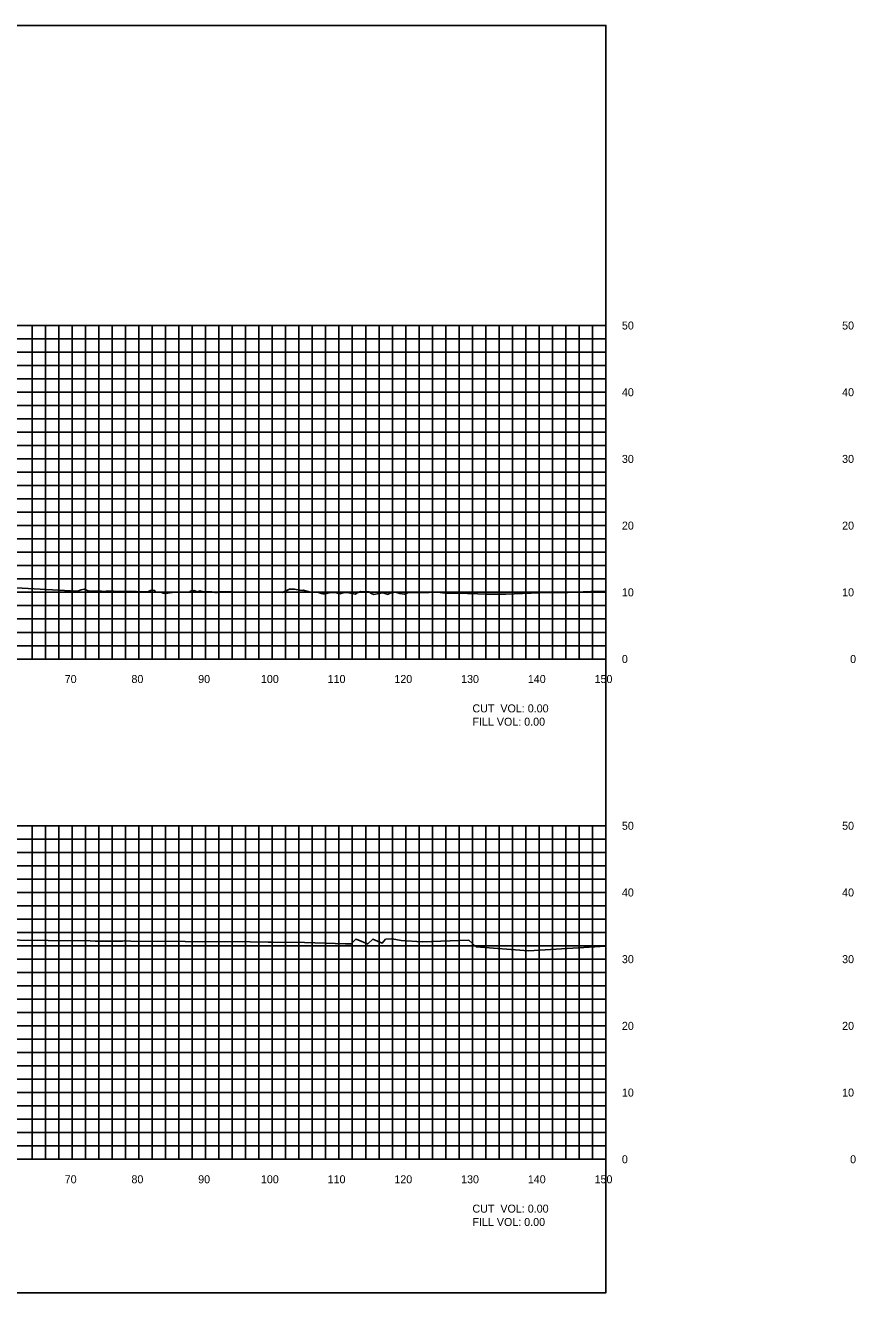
# Model space of a CAD drawing. Extents: x 1800880 to 1818864, y 245271 to 250560.
# Drawn here: x 1809255.8 to 1809380.2, y 250355.3 to 250545.3 of the extents above; entities that cross this region are included whole.
import ezdxf

# ---------------------------------------------------------------- set-up
doc = ezdxf.new("R2010")
doc.units = 0
for name, color, linetype in [('33', 7, 'Continuous'), ('CL-CNST', 7, 'Continuous'), ('DESIGN - DRAINAGE - Bridges', 7, 'Continuous'), ('DRAINAGETXT', 7, 'Continuous'), ('Level 37', 7, 'Continuous'), ('Level 46', 7, 'Continuous')]:
    doc.layers.add(name, color=color, linetype=linetype)

msp = doc.modelspace()

# ---------------------------------------------------------------- linework, layer by layer
at = {"layer": 'CL-CNST'}
for points in [[(1809254.46, 250460.98), (1809263.49, 250460.51), (1809263.57, 250460.51), (1809263.62, 250460.51), (1809264.19, 250460.67), (1809264.65, 250460.79), (1809264.84, 250460.7), (1809265.37, 250460.49), (1809265.44, 250460.47), (1809266.12, 250460.5), (1809267.13, 250460.47), (1809267.21, 250460.49), (1809267.27, 250460.46), (1809267.93, 250460.47), (1809268.91, 250460.47), (1809269.1, 250460.47), (1809269.74, 250460.46), (1809270.7, 250460.45), (1809270.92, 250460.45), (1809271.55, 250460.47), (1809272.48, 250460.44), (1809272.72, 250460.4), (1809273.27, 250460.4), (1809274.15, 250460.39), (1809274.59, 250460.57), (1809275.11, 250460.65), (1809275.34, 250460.37), (1809276.15, 250460.36), (1809276.46, 250460.21), (1809277.16, 250460.18), (1809277.47, 250460.22), (1809278.25, 250460.34), (1809278.49, 250460.33), (1809279.27, 250460.33), (1809280.08, 250460.33), (1809280.47, 250460.39), (1809280.65, 250460.54), (1809281.08, 250460.58), (1809281.61, 250460.4), (1809281.98, 250460.55), (1809282.45, 250460.4), (1809282.84, 250460.39), (1809283.78, 250460.38), (1809284.24, 250460.29), (1809284.56, 250460.28), (1809284.8, 250460.4), (1809285.69, 250460.38), (1809286.4, 250460.37), (1809286.76, 250460.37), (1809287.55, 250460.35), (1809288.34, 250460.34), (1809288.72, 250460.36), (1809289.42, 250460.34), (1809290.24, 250460.33), (1809290.6, 250460.33), (1809291.25, 250460.32), (1809292.15, 250460.32), (1809292.48, 250460.32), (1809293.08, 250460.32), (1809294.05, 250460.32), (1809294.36, 250460.31), (1809295.41, 250460.77), (1809295.55, 250460.77), (1809295.62, 250460.78), (1809296.15, 250460.81), (1809296.95, 250460.65), (1809297.42, 250460.57), (1809297.46, 250460.65), (1809298.57, 250460.33), (1809299.77, 250460.3), (1809300.21, 250460.12), (1809300.4, 250460.1), (1809300.71, 250460.11), (1809301.67, 250460.31), (1809301.87, 250460.31), (1809302.23, 250460.3), (1809302.97, 250460.08), (1809303.58, 250460.29), (1809303.75, 250460.29), (1809304.06, 250460.28), (1809305.32, 250460.04), (1809305.49, 250460.28), (1809305.59, 250460.22), (1809306.02, 250460.46), (1809307.27, 250460.41), (1809307.69, 250460.14), (1809308.03, 250460), (1809309.32, 250460.26), (1809309.39, 250460.26), (1809309.46, 250460.24), (1809310.17, 250460), (1809310.21, 250460.03), (1809310.51, 250460.2), (1809311.3, 250460.32), (1809311.93, 250460.14), (1809312.62, 250460.05), (1809313.09, 250460.25), (1809313.16, 250460.26), (1809314.89, 250460.28), (1809316.34, 250460.31), (1809317.58, 250460.32), (1809318.71, 250460.2), (1809320.48, 250460.2), (1809323.65, 250460.07), (1809324.85, 250460.06), (1809325.8, 250460.05), (1809326.58, 250460.04), (1809327.06, 250460.04), (1809327.48, 250460.03), (1809327.84, 250460.03), (1809332.89, 250460.22), (1809337.11, 250460.28), (1809340.54, 250460.42), (1809342.82, 250460.42)], [(1809250.63, 250408.2), (1809259.25, 250408.11), (1809265.53, 250408.05), (1809266.28, 250408.04), (1809268.05, 250408.04), (1809270.4, 250408.04), (1809270.7, 250408.05), (1809270.81, 250408.05), (1809271.64, 250408.03), (1809279.79, 250407.97), (1809289.49, 250407.92), (1809292.21, 250407.89), (1809292.81, 250407.89), (1809297.67, 250407.83), (1809303.82, 250407.63), (1809304.65, 250407.63), (1809305.36, 250408.33), (1809305.37, 250408.33), (1809305.64, 250408.22), (1809307.09, 250407.61), (1809307.12, 250407.64), (1809307.89, 250408.33), (1809309.31, 250407.74), (1809309.8, 250408.33), (1809310.69, 250408.37), (1809310.79, 250408.36), (1809312.12, 250408.13), (1809315.27, 250407.91), (1809322.29, 250408.15), (1809323.39, 250407.15), (1809331.2, 250406.59), (1809342.82, 250407.28)]]:
    msp.add_lwpolyline(points, dxfattribs=at)
at = {"layer": 'DESIGN - DRAINAGE - Bridges'}
for p, q in [((1809342.82, 250450.32), (1809342.82, 250500.32)), ((1809342.88, 250500.32), (1809342.82, 250500.32)), ((1809342.88, 250490.32), (1809342.82, 250490.32)), ((1809342.88, 250480.32), (1809342.82, 250480.32)), ((1809342.88, 250470.32), (1809342.82, 250470.32)), ((1809342.88, 250460.32), (1809342.82, 250460.32)), ((1809042.82, 250450.32), (1809342.82, 250450.32)), ((1809262.82, 250450.26), (1809262.82, 250450.32)), ((1809272.82, 250450.26), (1809272.82, 250450.32)), ((1809282.82, 250450.26), (1809282.82, 250450.32)), ((1809292.82, 250450.26), (1809292.82, 250450.32)), ((1809302.82, 250450.26), (1809302.82, 250450.32)), ((1809312.82, 250450.26), (1809312.82, 250450.32)), ((1809322.82, 250450.26), (1809322.82, 250450.32)), ((1809332.82, 250450.26), (1809332.82, 250450.32)), ((1809342.82, 250450.26), (1809342.82, 250450.32)), ((1809342.88, 250450.32), (1809342.82, 250450.32)), ((1809342.82, 250375.32), (1809342.82, 250425.32)), ((1809342.88, 250425.32), (1809342.82, 250425.32)), ((1809342.88, 250415.32), (1809342.82, 250415.32)), ((1809342.88, 250405.32), (1809342.82, 250405.32)), ((1809342.88, 250395.32), (1809342.82, 250395.32)), ((1809342.88, 250385.32), (1809342.82, 250385.32)), ((1809042.82, 250375.32), (1809342.82, 250375.32)), ((1809262.82, 250375.26), (1809262.82, 250375.32)), ((1809272.82, 250375.26), (1809272.82, 250375.32)), ((1809282.82, 250375.26), (1809282.82, 250375.32)), ((1809292.82, 250375.26), (1809292.82, 250375.32)), ((1809302.82, 250375.26), (1809302.82, 250375.32)), ((1809312.82, 250375.26), (1809312.82, 250375.32)), ((1809322.82, 250375.26), (1809322.82, 250375.32)), ((1809332.82, 250375.26), (1809332.82, 250375.32)), ((1809342.82, 250375.26), (1809342.82, 250375.32)), ((1809342.88, 250375.32), (1809342.82, 250375.32))]:
    msp.add_line(p, q, dxfattribs=at)
at = {"layer": 'Level 37'}
msp.add_lwpolyline([(1809042.82, 250355.32), (1809342.82, 250355.32), (1809342.82, 250545.32), (1809042.82, 250545.32)], close=True, dxfattribs=at)
at = {"layer": 'Level 46'}
for p, q in [((1809042.82, 250500.32), (1809342.82, 250500.32)), ((1809256.82, 250450.32), (1809256.82, 250500.32)), ((1809258.82, 250450.32), (1809258.82, 250500.32)), ((1809260.82, 250450.32), (1809260.82, 250500.32)), ((1809262.82, 250450.32), (1809262.82, 250500.32)), ((1809264.82, 250450.32), (1809264.82, 250500.32)), ((1809266.82, 250450.32), (1809266.82, 250500.32)), ((1809268.82, 250450.32), (1809268.82, 250500.32)), ((1809270.82, 250450.32), (1809270.82, 250500.32)), ((1809272.82, 250450.32), (1809272.82, 250500.32)), ((1809274.82, 250450.32), (1809274.82, 250500.32)), ((1809276.82, 250450.32), (1809276.82, 250500.32)), ((1809278.82, 250450.32), (1809278.82, 250500.32)), ((1809280.82, 250450.32), (1809280.82, 250500.32)), ((1809282.82, 250450.32), (1809282.82, 250500.32)), ((1809284.82, 250450.32), (1809284.82, 250500.32)), ((1809286.82, 250450.32), (1809286.82, 250500.32)), ((1809288.82, 250450.32), (1809288.82, 250500.32)), ((1809290.82, 250450.32), (1809290.82, 250500.32)), ((1809292.82, 250450.32), (1809292.82, 250500.32)), ((1809294.82, 250450.32), (1809294.82, 250500.32)), ((1809296.82, 250450.32), (1809296.82, 250500.32)), ((1809298.82, 250450.32), (1809298.82, 250500.32)), ((1809300.82, 250450.32), (1809300.82, 250500.32)), ((1809302.82, 250450.32), (1809302.82, 250500.32)), ((1809304.82, 250450.32), (1809304.82, 250500.32)), ((1809306.82, 250450.32), (1809306.82, 250500.32)), ((1809308.82, 250450.32), (1809308.82, 250500.32)), ((1809310.82, 250450.32), (1809310.82, 250500.32)), ((1809312.82, 250450.32), (1809312.82, 250500.32)), ((1809314.82, 250450.32), (1809314.82, 250500.32)), ((1809316.82, 250450.32), (1809316.82, 250500.32)), ((1809318.82, 250450.32), (1809318.82, 250500.32)), ((1809320.82, 250450.32), (1809320.82, 250500.32)), ((1809322.82, 250450.32), (1809322.82, 250500.32)), ((1809324.82, 250450.32), (1809324.82, 250500.32)), ((1809326.82, 250450.32), (1809326.82, 250500.32)), ((1809328.82, 250450.32), (1809328.82, 250500.32)), ((1809330.82, 250450.32), (1809330.82, 250500.32)), ((1809332.82, 250450.32), (1809332.82, 250500.32)), ((1809334.82, 250450.32), (1809334.82, 250500.32)), ((1809336.82, 250450.32), (1809336.82, 250500.32)), ((1809338.82, 250450.32), (1809338.82, 250500.32)), ((1809340.82, 250450.32), (1809340.82, 250500.32)), ((1809342.82, 250450.32), (1809342.82, 250500.32)), ((1809042.82, 250498.32), (1809342.82, 250498.32)), ((1809042.82, 250496.32), (1809342.82, 250496.32)), ((1809042.82, 250494.32), (1809342.82, 250494.32)), ((1809042.82, 250492.32), (1809342.82, 250492.32)), ((1809042.82, 250490.32), (1809342.82, 250490.32)), ((1809042.82, 250488.32), (1809342.82, 250488.32)), ((1809042.82, 250486.32), (1809342.82, 250486.32)), ((1809042.82, 250484.32), (1809342.82, 250484.32)), ((1809042.82, 250482.32), (1809342.82, 250482.32)), ((1809042.82, 250480.32), (1809342.82, 250480.32)), ((1809042.82, 250478.32), (1809342.82, 250478.32)), ((1809042.82, 250476.32), (1809342.82, 250476.32)), ((1809042.82, 250474.32), (1809342.82, 250474.32)), ((1809042.82, 250472.32), (1809342.82, 250472.32)), ((1809042.82, 250470.32), (1809342.82, 250470.32)), ((1809042.82, 250468.32), (1809342.82, 250468.32)), ((1809042.82, 250466.32), (1809342.82, 250466.32)), ((1809042.82, 250464.32), (1809342.82, 250464.32)), ((1809042.82, 250462.32), (1809342.82, 250462.32)), ((1809042.82, 250460.32), (1809342.82, 250460.32)), ((1809042.82, 250458.32), (1809342.82, 250458.32)), ((1809042.82, 250456.32), (1809342.82, 250456.32)), ((1809042.82, 250454.32), (1809342.82, 250454.32)), ((1809042.82, 250452.32), (1809342.82, 250452.32)), ((1809042.82, 250450.32), (1809342.82, 250450.32)), ((1809042.82, 250425.32), (1809342.82, 250425.32)), ((1809256.82, 250375.32), (1809256.82, 250425.32)), ((1809258.82, 250375.32), (1809258.82, 250425.32)), ((1809260.82, 250375.32), (1809260.82, 250425.32)), ((1809262.82, 250375.32), (1809262.82, 250425.32)), ((1809264.82, 250375.32), (1809264.82, 250425.32)), ((1809266.82, 250375.32), (1809266.82, 250425.32)), ((1809268.82, 250375.32), (1809268.82, 250425.32)), ((1809270.82, 250375.32), (1809270.82, 250425.32)), ((1809272.82, 250375.32), (1809272.82, 250425.32)), ((1809274.82, 250375.32), (1809274.82, 250425.32)), ((1809276.82, 250375.32), (1809276.82, 250425.32)), ((1809278.82, 250375.32), (1809278.82, 250425.32)), ((1809280.82, 250375.32), (1809280.82, 250425.32)), ((1809282.82, 250375.32), (1809282.82, 250425.32)), ((1809284.82, 250375.32), (1809284.82, 250425.32)), ((1809286.82, 250375.32), (1809286.82, 250425.32)), ((1809288.82, 250375.32), (1809288.82, 250425.32)), ((1809290.82, 250375.32), (1809290.82, 250425.32)), ((1809292.82, 250375.32), (1809292.82, 250425.32)), ((1809294.82, 250375.32), (1809294.82, 250425.32)), ((1809296.82, 250375.32), (1809296.82, 250425.32)), ((1809298.82, 250375.32), (1809298.82, 250425.32)), ((1809300.82, 250375.32), (1809300.82, 250425.32)), ((1809302.82, 250375.32), (1809302.82, 250425.32)), ((1809304.82, 250375.32), (1809304.82, 250425.32)), ((1809306.82, 250375.32), (1809306.82, 250425.32)), ((1809308.82, 250375.32), (1809308.82, 250425.32)), ((1809310.82, 250375.32), (1809310.82, 250425.32)), ((1809312.82, 250375.32), (1809312.82, 250425.32)), ((1809314.82, 250375.32), (1809314.82, 250425.32)), ((1809316.82, 250375.32), (1809316.82, 250425.32)), ((1809318.82, 250375.32), (1809318.82, 250425.32)), ((1809320.82, 250375.32), (1809320.82, 250425.32)), ((1809322.82, 250375.32), (1809322.82, 250425.32)), ((1809324.82, 250375.32), (1809324.82, 250425.32)), ((1809326.82, 250375.32), (1809326.82, 250425.32)), ((1809328.82, 250375.32), (1809328.82, 250425.32)), ((1809330.82, 250375.32), (1809330.82, 250425.32)), ((1809332.82, 250375.32), (1809332.82, 250425.32)), ((1809334.82, 250375.32), (1809334.82, 250425.32)), ((1809336.82, 250375.32), (1809336.82, 250425.32)), ((1809338.82, 250375.32), (1809338.82, 250425.32)), ((1809340.82, 250375.32), (1809340.82, 250425.32)), ((1809342.82, 250375.32), (1809342.82, 250425.32)), ((1809042.82, 250423.32), (1809342.82, 250423.32)), ((1809042.82, 250421.32), (1809342.82, 250421.32)), ((1809042.82, 250419.32), (1809342.82, 250419.32)), ((1809042.82, 250417.32), (1809342.82, 250417.32)), ((1809042.82, 250415.32), (1809342.82, 250415.32)), ((1809042.82, 250413.32), (1809342.82, 250413.32)), ((1809042.82, 250411.32), (1809342.82, 250411.32)), ((1809042.82, 250409.32), (1809342.82, 250409.32)), ((1809042.82, 250407.32), (1809342.82, 250407.32)), ((1809042.82, 250405.32), (1809342.82, 250405.32)), ((1809042.82, 250403.32), (1809342.82, 250403.32)), ((1809042.82, 250401.32), (1809342.82, 250401.32)), ((1809042.82, 250399.32), (1809342.82, 250399.32)), ((1809042.82, 250397.32), (1809342.82, 250397.32)), ((1809042.82, 250395.32), (1809342.82, 250395.32)), ((1809042.82, 250393.32), (1809342.82, 250393.32)), ((1809042.82, 250391.32), (1809342.82, 250391.32)), ((1809042.82, 250389.32), (1809342.82, 250389.32)), ((1809042.82, 250387.32), (1809342.82, 250387.32)), ((1809042.82, 250385.32), (1809342.82, 250385.32)), ((1809042.82, 250383.32), (1809342.82, 250383.32)), ((1809042.82, 250381.32), (1809342.82, 250381.32)), ((1809042.82, 250379.32), (1809342.82, 250379.32)), ((1809042.82, 250377.32), (1809342.82, 250377.32)), ((1809042.82, 250375.32), (1809342.82, 250375.32))]:
    msp.add_line(p, q, dxfattribs=at)

# ---------------------------------------------------------------- texts
for s, p in [('70', (1809261.72, 250446.72)), ('80', (1809271.72, 250446.72)), ('90', (1809281.72, 250446.72)), ('100', (1809291.12, 250446.72)), ('110', (1809301.12, 250446.72)), ('120', (1809311.12, 250446.72)), ('130', (1809321.12, 250446.72)), ('140', (1809331.12, 250446.72)), ('150', (1809341.12, 250446.72)), ('70', (1809261.72, 250371.72)), ('80', (1809271.72, 250371.72)), ('90', (1809281.72, 250371.72)), ('100', (1809291.12, 250371.72)), ('110', (1809301.12, 250371.72)), ('120', (1809311.12, 250371.72)), ('130', (1809321.12, 250371.72)), ('140', (1809331.12, 250371.72)), ('150', (1809341.12, 250371.72))]:
    msp.add_text(s, height=1.2).set_placement(p)
at = {"layer": '33'}
for s, p in [('50', (1809345.22, 250499.72)), ('50', (1809378.22, 250499.72)), ('40', (1809345.22, 250489.72)), ('40', (1809378.22, 250489.72)), ('30', (1809345.22, 250479.72)), ('30', (1809378.22, 250479.72)), ('20', (1809345.22, 250469.72)), ('20', (1809378.22, 250469.72)), ('10', (1809345.22, 250459.72)), ('10', (1809378.22, 250459.72)), ('0', (1809345.22, 250449.72)), ('0', (1809379.42, 250449.72)), ('50', (1809345.22, 250424.72)), ('50', (1809378.22, 250424.72)), ('40', (1809345.22, 250414.72)), ('40', (1809378.22, 250414.72)), ('30', (1809345.22, 250404.72)), ('30', (1809378.22, 250404.72)), ('20', (1809345.22, 250394.72)), ('20', (1809378.22, 250394.72)), ('10', (1809345.22, 250384.72)), ('10', (1809378.22, 250384.72)), ('0', (1809345.22, 250374.72)), ('0', (1809379.42, 250374.72))]:
    msp.add_text(s, height=1.2, dxfattribs=at).set_placement(p)
at = {"layer": 'DRAINAGETXT'}
for s, p in [('CUT  VOL: 0.00', (1809322.82, 250442.32)), ('FILL VOL: 0.00', (1809322.82, 250440.32)), ('CUT  VOL: 0.00', (1809322.82, 250367.32)), ('FILL VOL: 0.00', (1809322.82, 250365.32))]:
    msp.add_text(s, height=1.2, dxfattribs=at).set_placement(p)

doc.saveas('drawing.dxf')
